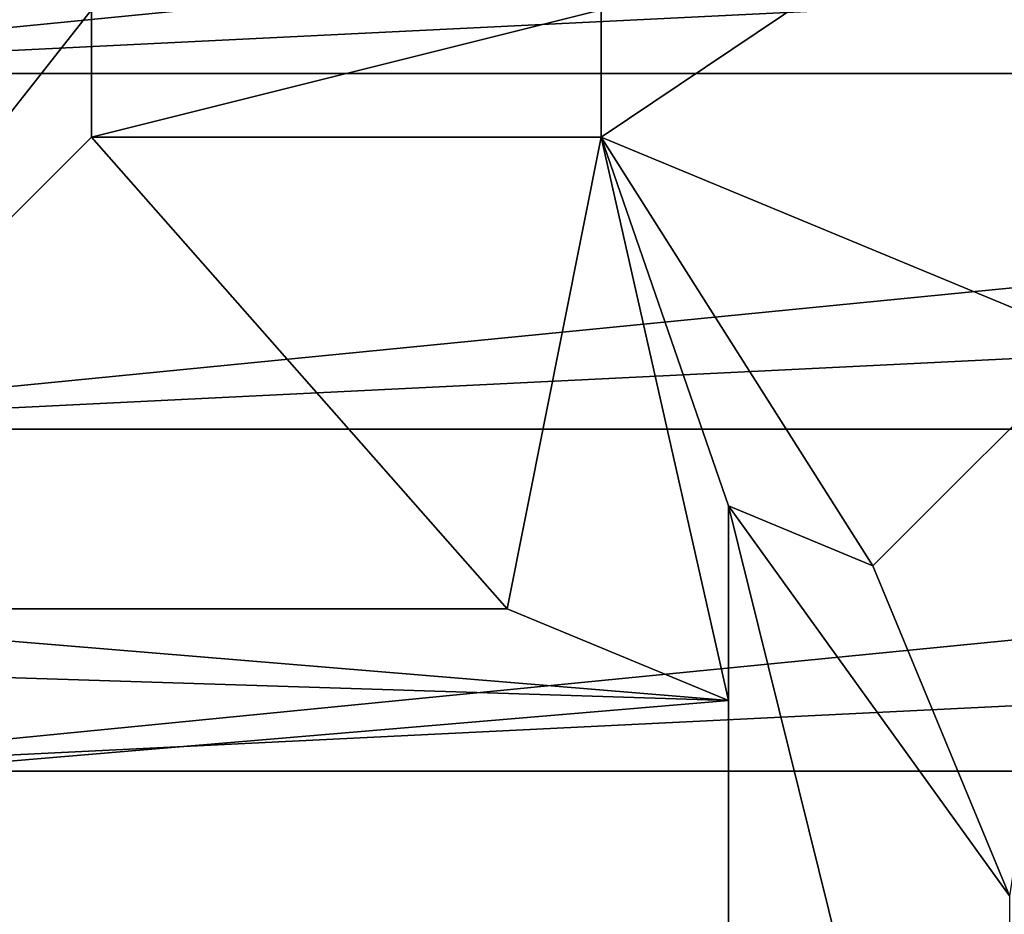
# Model space of a CAD drawing. Header units: inches. Extents: x -9.1 to 9.1, y 0 to 18.8.
# Tile 232 of 565: x -8.6778 to -8.6392, y 9.693 to 9.7281. Entities that reach past the tile are written whole.
import ezdxf

# ---------------------------------------------------------------- set-up
doc = ezdxf.new("R2010")
doc.units = ezdxf.units.IN
doc.header["$LTSCALE"] = 65.185185
doc.header["$MEASUREMENT"] = 0
for name, color, linetype in [('600', 7, 'CONTINUOUS'), ('616', 7, 'CONTINUOUS'), ('617', 7, 'CONTINUOUS'), ('631', 7, 'CONTINUOUS'), ('632', 7, 'CONTINUOUS'), ('639', 7, 'CONTINUOUS'), ('640', 7, 'CONTINUOUS'), ('71', 7, 'CONTINUOUS'), ('839', 7, 'CONTINUOUS'), ('842', 7, 'CONTINUOUS')]:
    doc.layers.add(name, color=color, linetype=linetype)

msp = doc.modelspace()

# ---------------------------------------------------------------- linework, layer by layer
at = {"layer": '600', "color": 252, "linetype": 'Continuous', "true_color": 0x969696}
for points in [[(-8.695188, 9.739961, 7.069), (-8.696563, 9.726, 7.069), (-8.554812, 9.739961, 7.069), (-8.695188, 9.739961, 7.069)], [(-8.696563, 9.726, 7.069), (-8.553782, 9.733013, 7.069), (-8.554812, 9.739961, 7.069), (-8.696563, 9.726, 7.069)], [(-8.696563, 9.726, 7.069), (-8.553437, 9.726, 7.069), (-8.553782, 9.733013, 7.069), (-8.696563, 9.726, 7.069)], [(-8.696563, 9.726, 7.069), (-8.695188, 9.712039, 7.069), (-8.553437, 9.726, 7.069), (-8.696563, 9.726, 7.069)], [(-8.695188, 9.712039, 7.069), (-8.553782, 9.718986, 7.069), (-8.553437, 9.726, 7.069), (-8.695188, 9.712039, 7.069)], [(-8.695188, 9.712039, 7.069), (-8.554812, 9.712039, 7.069), (-8.553782, 9.718986, 7.069), (-8.695188, 9.712039, 7.069)], [(-8.695188, 9.712039, 7.069), (-8.691115, 9.698614, 7.069), (-8.554812, 9.712039, 7.069), (-8.695188, 9.712039, 7.069)], [(-8.691115, 9.698614, 7.069), (-8.556519, 9.705226, 7.069), (-8.554812, 9.712039, 7.069), (-8.691115, 9.698614, 7.069)], [(-8.691115, 9.698614, 7.069), (-8.558885, 9.698614, 7.069), (-8.556519, 9.705226, 7.069), (-8.691115, 9.698614, 7.069)], [(-8.691115, 9.698614, 7.069), (-8.684503, 9.686243, 7.069), (-8.558885, 9.698614, 7.069), (-8.691115, 9.698614, 7.069)], [(-8.684503, 9.686243, 7.069), (-8.561888, 9.692265, 7.069), (-8.558885, 9.698614, 7.069), (-8.684503, 9.686243, 7.069)]]:
    msp.add_3dface(points, dxfattribs=at)
at = {"layer": '616', "color": 252, "linetype": 'Continuous', "true_color": 0x969696}
for points in [[(-8.65, 9.709023, 6.254), (-8.65, 9.56975, 6.254), (-8.65, 9.701389, 6.214), (-8.65, 9.709023, 6.254)], [(-8.65, 9.701389, 6.214), (-8.65, 9.56975, 6.254), (-8.65, 9.608633, 6.214), (-8.65, 9.701389, 6.214)]]:
    msp.add_3dface(points, dxfattribs=at)
at = {"layer": '617', "color": 252, "linetype": 'Continuous', "true_color": 0x969696}
for points in [[(-8.635555, 9.715445, 6.319), (-8.655, 9.7235, 6.319), (-8.635555, 9.736555, 6.319), (-8.635555, 9.715445, 6.319)], [(-8.635555, 9.736555, 6.319), (-8.655, 9.7235, 6.319), (-8.655, 9.7285, 6.319), (-8.635555, 9.736555, 6.319)], [(-8.675, 9.7235, 6.319), (-8.675, 9.7285, 6.319), (-8.655, 9.7285, 6.319), (-8.675, 9.7235, 6.319)], [(-8.655, 9.7235, 6.319), (-8.675, 9.7235, 6.319), (-8.655, 9.7285, 6.319), (-8.655, 9.7235, 6.319)]]:
    msp.add_3dface(points, dxfattribs=at)
at = {"layer": '631', "color": 252, "linetype": 'Continuous', "true_color": 0x969696}
for points in [[(-8.693514, 9.704986, 6.214), (-8.675, 9.7235, 6.319), (-8.658683, 9.704986, 6.214), (-8.693514, 9.704986, 6.214)], [(-8.675, 9.7235, 6.319), (-8.655, 9.7235, 6.319), (-8.658683, 9.704986, 6.214), (-8.675, 9.7235, 6.319)]]:
    msp.add_3dface(points, dxfattribs=at)
at = {"layer": '632', "color": 252, "linetype": 'Continuous', "true_color": 0x969696}
for points in [[(-8.693514, 9.747014, 6.214), (-8.675, 9.7285, 6.319), (-8.693514, 9.704986, 6.214), (-8.693514, 9.747014, 6.214)], [(-8.675, 9.7285, 6.319), (-8.675, 9.7235, 6.319), (-8.693514, 9.704986, 6.214), (-8.675, 9.7285, 6.319)]]:
    msp.add_3dface(points, dxfattribs=at)
at = {"layer": '639', "color": 252, "linetype": 'Continuous', "true_color": 0x969696}
msp.add_3dface([(-8.635555, 9.715445, 6.319), (-8.638961, 9.69372, 6.254), (-8.644327, 9.706673, 6.254), (-8.635555, 9.715445, 6.319)], dxfattribs=at)
at = {"layer": '640', "color": 252, "linetype": 'Continuous', "true_color": 0x969696}
for points in [[(-8.655, 9.7235, 6.319), (-8.65, 9.701389, 6.214), (-8.658683, 9.704986, 6.214), (-8.655, 9.7235, 6.319)], [(-8.65, 9.709023, 6.254), (-8.65, 9.701389, 6.214), (-8.655, 9.7235, 6.319), (-8.65, 9.709023, 6.254)], [(-8.65, 9.709023, 6.254), (-8.655, 9.7235, 6.319), (-8.644327, 9.706673, 6.254), (-8.65, 9.709023, 6.254)], [(-8.655, 9.7235, 6.319), (-8.635555, 9.715445, 6.319), (-8.644327, 9.706673, 6.254), (-8.655, 9.7235, 6.319)]]:
    msp.add_3dface(points, dxfattribs=at)
at = {"layer": '71', "color": 253, "linetype": 'Continuous', "true_color": 0xaab4c3}
for points in [[(-8.67192, 10.266145, 6.625), (-8.776951, 10.734965, 6.625), (-8.932, 7.739362, 6.625), (-8.67192, 10.266145, 6.625)], [(-8.653742, 10.202562, 6.625), (-8.67192, 10.266145, 6.625), (-8.932, 7.739362, 6.625), (-8.653742, 10.202562, 6.625)], [(-8.653742, 10.202562, 6.625), (-8.932, 7.739362, 6.625), (-8.698267, 9.740574, 6.625), (-8.653742, 10.202562, 6.625)]]:
    msp.add_3dface(points, dxfattribs=at)
at = {"layer": '839', "color": 252, "linetype": 'Continuous', "true_color": 0x969696}
for points in [[(-8.65, 9.56975, 6.254), (-8.65, 9.709023, 6.254), (-8.638961, 9.664539, 6.254), (-8.65, 9.56975, 6.254)], [(-8.638961, 9.664539, 6.254), (-8.65, 9.709023, 6.254), (-8.638961, 9.69372, 6.254), (-8.638961, 9.664539, 6.254)], [(-8.638961, 9.69372, 6.254), (-8.65, 9.709023, 6.254), (-8.644327, 9.706673, 6.254), (-8.638961, 9.69372, 6.254)]]:
    msp.add_3dface(points, dxfattribs=at)
at = {"layer": '842', "color": 252, "linetype": 'Continuous', "true_color": 0x969696}
for points in [[(-8.693514, 9.704986, 6.214), (-8.65, 9.701389, 6.214), (-8.74303, 9.704345, 6.214), (-8.693514, 9.704986, 6.214)], [(-8.65, 9.701389, 6.214), (-8.693514, 9.704986, 6.214), (-8.658683, 9.704986, 6.214), (-8.65, 9.701389, 6.214)], [(-8.65, 9.701389, 6.214), (-8.740582, 9.69374, 6.214), (-8.74303, 9.704345, 6.214), (-8.65, 9.701389, 6.214)], [(-8.65, 9.701389, 6.214), (-8.65, 9.608633, 6.214), (-8.740582, 9.69374, 6.214), (-8.65, 9.701389, 6.214)], [(-8.65, 9.608633, 6.214), (-8.737184, 9.6834, 6.214), (-8.740582, 9.69374, 6.214), (-8.65, 9.608633, 6.214)]]:
    msp.add_3dface(points, dxfattribs=at)

doc.saveas('drawing.dxf')
